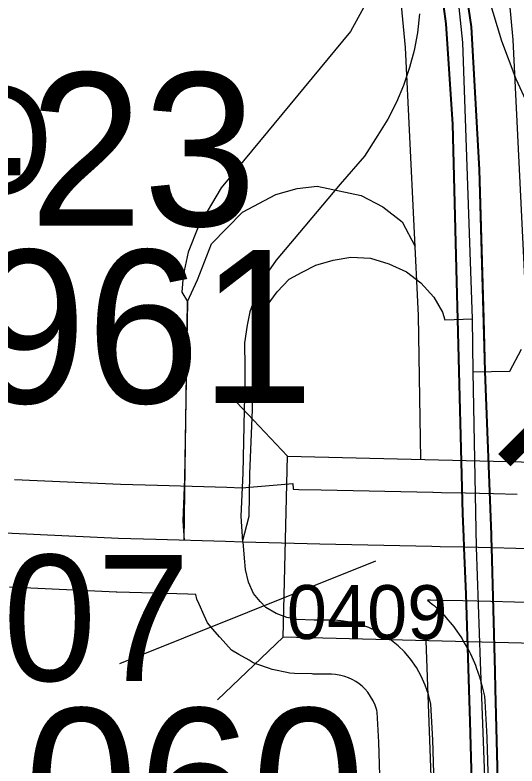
# Model space of a CAD drawing. Extents: x -132.8 to -73.3, y -60 to -26.
# Drawn here: x -124.7957 to -124.5167, y -32.9164 to -32.4992 of the extents above; entities that cross this region are included whole.
import ezdxf

# ---------------------------------------------------------------- set-up
doc = ezdxf.new("R2010")
doc.units = 0
for name, color, linetype in [('tdCoDivCarto', 7, 'Continuous'), ('tdCoInt', 7, 'Continuous'), ('tdCoIntCL', 7, 'Continuous'), ('tdCoIntRamp', 7, 'Continuous'), ('tdCoIntRte', 7, 'Continuous'), ('tdCoPrimary', 7, 'Continuous'), ('tdCoSecRdNmbr', 7, 'Continuous'), ('tdCoSecRdTxt', 7, 'Continuous'), ('tdCoSecRteBand', 7, 'Continuous'), ('tdCoSecRteCL', 7, 'Continuous'), ('tdCoStrucNonDivPri', 7, 'Continuous'), ('tdCoStrucSecCoName', 7, 'Continuous'), ('tdCoStrucSecFHWANum', 7, 'Continuous'), ('tdCoSurfBitum', 7, 'Continuous'), ('tdCoSurfConc', 7, 'Continuous'), ('tdCoSurfGravel', 7, 'Continuous'), ('tdStHwyIntRefPost1', 7, 'Continuous')]:
    doc.layers.add(name, color=color, linetype=linetype)

msp = doc.modelspace()

# ---------------------------------------------------------------- linework, layer by layer
at = {"layer": 'tdCoDivCarto'}
for p, q in [((-124.54174, -32.50579), (-124.54705, -32.4692)), ((-124.5587, -32.4846), (-124.55605, -32.5041)), ((-124.55605, -32.5041), (-124.55235, -32.55983)), ((-124.5373, -32.58495), (-124.54174, -32.50579)), ((-124.55235, -32.55983), (-124.55013, -32.64737)), ((-124.53498, -32.66782), (-124.5373, -32.58495)), ((-124.55013, -32.64737), (-124.54958, -32.66821)), ((-124.54958, -32.66821), (-124.54668, -32.77635)), ((-124.53434, -32.69025), (-124.53498, -32.66782)), ((-124.53409, -32.69721), (-124.53434, -32.69025)), ((-124.53071, -32.78785), (-124.53409, -32.69721)), ((-124.54668, -32.77635), (-124.54619, -32.78912)), ((-124.53065, -32.78963), (-124.53071, -32.78785)), ((-124.54619, -32.78912), (-124.54597, -32.79475)), ((-124.5305, -32.79512), (-124.53065, -32.78963)), ((-124.54597, -32.79475), (-124.54595, -32.7952)), ((-124.54595, -32.7952), (-124.54496, -32.82099)), ((-124.52868, -32.86403), (-124.5305, -32.79512)), ((-124.54496, -32.82099), (-124.54274, -32.89176)), ((-124.52843, -32.87348), (-124.52868, -32.86403)), ((-124.52489, -33.01103), (-124.52843, -32.87348)), ((-124.54274, -32.89176), (-124.54076, -32.9581))]:
    msp.add_line(p, q, dxfattribs=at)
for points in [[(-124.53498, -32.66782), (-124.5373, -32.58495), (-124.54174, -32.50579), (-124.54705, -32.4692), (-124.55371, -32.43986), (-124.55397, -32.43879)], [(-124.53498, -32.66782), (-124.5373, -32.58495), (-124.54174, -32.50579), (-124.54705, -32.4692), (-124.55371, -32.43986), (-124.55397, -32.43879)], [(-124.53498, -32.66782), (-124.5373, -32.58495), (-124.54174, -32.50579), (-124.54705, -32.4692), (-124.55371, -32.43986), (-124.55397, -32.43879)], [(-124.56828, -32.44237), (-124.5624, -32.46537), (-124.5587, -32.4846), (-124.55605, -32.5041), (-124.55235, -32.55983), (-124.55013, -32.64737), (-124.54958, -32.66821)], [(-124.56828, -32.44237), (-124.5624, -32.46537), (-124.5587, -32.4846), (-124.55605, -32.5041), (-124.55235, -32.55983), (-124.55013, -32.64737), (-124.54958, -32.66821)], [(-124.56828, -32.44237), (-124.5624, -32.46537), (-124.5587, -32.4846), (-124.55605, -32.5041), (-124.55235, -32.55983), (-124.55013, -32.64737), (-124.54958, -32.66821)], [(-124.54958, -32.66821), (-124.54668, -32.77635), (-124.54619, -32.78912), (-124.54597, -32.79475), (-124.54595, -32.7952)], [(-124.54958, -32.66821), (-124.54668, -32.77635), (-124.54619, -32.78912), (-124.54597, -32.79475), (-124.54595, -32.7952)], [(-124.54958, -32.66821), (-124.54668, -32.77635), (-124.54619, -32.78912), (-124.54597, -32.79475), (-124.54595, -32.7952)], [(-124.53409, -32.69721), (-124.53434, -32.69025), (-124.53498, -32.66782)], [(-124.53409, -32.69721), (-124.53434, -32.69025), (-124.53498, -32.66782)], [(-124.53409, -32.69721), (-124.53434, -32.69025), (-124.53498, -32.66782)], [(-124.52489, -33.01103), (-124.52843, -32.87348), (-124.52868, -32.86403), (-124.5305, -32.79512), (-124.53065, -32.78963), (-124.53071, -32.78785), (-124.53409, -32.69721)], [(-124.52489, -33.01103), (-124.52843, -32.87348), (-124.52868, -32.86403), (-124.5305, -32.79512), (-124.53065, -32.78963), (-124.53071, -32.78785), (-124.53409, -32.69721)], [(-124.52489, -33.01103), (-124.52843, -32.87348), (-124.52868, -32.86403), (-124.5305, -32.79512), (-124.53065, -32.78963), (-124.53071, -32.78785), (-124.53409, -32.69721)], [(-124.54595, -32.7952), (-124.54496, -32.82099), (-124.54274, -32.89176), (-124.54076, -32.9581), (-124.5383, -33.03307), (-124.53583, -33.11494), (-124.53521, -33.14367), (-124.53491, -33.15777), (-124.53488, -33.15921)], [(-124.54595, -32.7952), (-124.54496, -32.82099), (-124.54274, -32.89176), (-124.54076, -32.9581), (-124.5383, -33.03307), (-124.53583, -33.11494), (-124.53521, -33.14367), (-124.53491, -33.15777), (-124.53488, -33.15921)], [(-124.54595, -32.7952), (-124.54496, -32.82099), (-124.54274, -32.89176), (-124.54076, -32.9581), (-124.5383, -33.03307), (-124.53583, -33.11494), (-124.53521, -33.14367), (-124.53491, -33.15777), (-124.53488, -33.15921)]]:
    msp.add_lwpolyline(points, dxfattribs=at)
at = {"layer": 'tdCoInt'}
for points in [[(-124.51, -32.74752), (-124.51134, -32.66429), (-124.51871, -32.51299), (-124.52178, -32.48078), (-124.5371, -32.41356), (-124.55277, -32.36502), (-124.5707, -32.3266), (-124.59305, -32.28772), (-124.63901, -32.21895), (-124.79436, -32.04108)], [(-124.57003, -32.74604), (-124.57133, -32.66608), (-124.57857, -32.5173), (-124.58119, -32.4898), (-124.59495, -32.42964), (-124.60872, -32.38701), (-124.62403, -32.35421), (-124.64404, -32.31941), (-124.68669, -32.25559), (-124.82725, -32.09544)], [(-124.56738, -32.84688), (-124.56076, -33.02269), (-124.55808, -33.16149), (-124.55589, -33.19895), (-124.55483, -33.29425), (-124.55447, -33.31954), (-124.5446, -33.59337), (-124.52496, -34.32023), (-124.51893, -34.44452), (-124.51833, -34.49998), (-124.52248, -34.69307), (-124.53989, -35.32536), (-124.59496, -37.32244), (-124.60529, -37.68975), (-124.6182, -37.79526), (-124.6605, -38.09812), (-124.67086, -38.18677), (-124.67738, -38.2615)]]:
    msp.add_lwpolyline(points, dxfattribs=at)
at = {"layer": 'tdCoIntCL'}
for points in [[(-124.51055, -32.54889), (-124.51714, -32.53473), (-124.52516, -32.51365), (-124.53471, -32.4817)], [(-124.54137, -32.66798), (-124.54678, -32.51442), (-124.54975, -32.48587)], [(-124.57094, -32.49861), (-124.57204, -32.50915), (-124.57379, -32.51881), (-124.57632, -32.52825), (-124.57983, -32.53835), (-124.58356, -32.54769), (-124.58851, -32.55713), (-124.594, -32.56602), (-124.60146, -32.57766), (-124.61497, -32.59314), (-124.63758, -32.62004), (-124.65043, -32.63541), (-124.65614, -32.64343), (-124.6613, -32.65331), (-124.66525, -32.66407), (-124.66657, -32.67153), (-124.6681, -32.68141), (-124.66789, -32.69481), (-124.66789, -32.70469), (-124.66838, -32.71858), (-124.66905, -32.75372), (-124.67021, -32.7777), (-124.66917, -32.79187), (-124.66555, -32.7777), (-124.66522, -32.75405), (-124.66372, -32.71841), (-124.66349, -32.70469), (-124.66283, -32.69481), (-124.66229, -32.68163), (-124.66097, -32.67614), (-124.65932, -32.66846), (-124.65559, -32.66066), (-124.64988, -32.65298), (-124.64326, -32.64601), (-124.63611, -32.64206), (-124.62846, -32.63812), (-124.61884, -32.6354), (-124.60904, -32.63376), (-124.59806, -32.6342), (-124.58796, -32.6375), (-124.57808, -32.64189), (-124.57017, -32.64804), (-124.56292, -32.65594), (-124.55809, -32.66429), (-124.55674, -32.66847), (-124.54137, -32.66798)], [(-124.54095, -32.69746), (-124.54137, -32.66798)], [(-124.54095, -32.69746), (-124.52059, -32.697), (-124.51415, -32.68482)], [(-124.53117, -33.01118), (-124.53698, -32.85851), (-124.5391, -32.79492), (-124.54095, -32.69746)]]:
    msp.add_lwpolyline(points, dxfattribs=at)
at = {"layer": 'tdCoIntRamp'}
for points in [[(-124.59091, -32.44731), (-124.59655, -32.48517), (-124.60919, -32.50829), (-124.68101, -32.59521), (-124.69365, -32.61648), (-124.69951, -32.63097), (-124.70228, -32.64392), (-124.7029, -32.65317), (-124.69981, -32.65841), (-124.70149, -32.75685), (-124.70242, -32.78028), (-124.70168, -32.79111)], [(-124.70168, -32.79111), (-124.69981, -32.65841), (-124.69427, -32.64639), (-124.68656, -32.62635), (-124.6693, -32.60878), (-124.6508, -32.59891), (-124.63878, -32.59552), (-124.62768, -32.59429), (-124.60333, -32.59953), (-124.59131, -32.6057), (-124.58052, -32.61402), (-124.57319, -32.6278)]]:
    msp.add_lwpolyline(points, dxfattribs=at)
at = {"layer": 'tdCoIntRte'}
for points in [[(-124.63812, -32.28466), (-124.62862, -32.29915), (-124.62445, -32.30679), (-124.60943, -32.33425), (-124.6084, -32.33614), (-124.59976, -32.35501), (-124.58694, -32.383), (-124.57412, -32.42098), (-124.56865, -32.44237), (-124.56278, -32.46537), (-124.55908, -32.4846), (-124.55643, -32.5041), (-124.55273, -32.55983), (-124.55051, -32.64737), (-124.54995, -32.66821), (-124.54706, -32.77635), (-124.54657, -32.78912)], [(-124.52527, -33.01103), (-124.52881, -32.87348), (-124.52906, -32.86403), (-124.53088, -32.79512), (-124.53102, -32.78963), (-124.53109, -32.78785), (-124.53446, -32.69721), (-124.53472, -32.69025), (-124.53535, -32.66782), (-124.53768, -32.58495), (-124.54212, -32.50579), (-124.54743, -32.4692), (-124.55409, -32.43986), (-124.55435, -32.43879), (-124.56321, -32.40212), (-124.57774, -32.36605), (-124.57801, -32.36538), (-124.5965, -32.32864), (-124.59703, -32.32763), (-124.60933, -32.30397), (-124.61203, -32.29957), (-124.62095, -32.28504)], [(-124.52074, -33.15257), (-124.52114, -33.14057), (-124.52121, -33.13846), (-124.52461, -33.03673), (-124.52527, -33.01103), (-124.52881, -32.87348), (-124.52906, -32.86403), (-124.53088, -32.79512), (-124.53102, -32.78963), (-124.53109, -32.78785), (-124.53446, -32.69721), (-124.53472, -32.69025), (-124.53768, -32.58495), (-124.54212, -32.50579), (-124.54743, -32.4692), (-124.55409, -32.43986), (-124.55435, -32.43879), (-124.56321, -32.40212), (-124.57774, -32.36605), (-124.57801, -32.36538), (-124.5965, -32.32864), (-124.59703, -32.32763), (-124.60933, -32.30397), (-124.61203, -32.29957)], [(-124.62445, -32.30679), (-124.60943, -32.33425), (-124.6084, -32.33614), (-124.59976, -32.35501), (-124.58694, -32.383), (-124.57412, -32.42098), (-124.56865, -32.44237), (-124.56278, -32.46537), (-124.55908, -32.4846), (-124.55643, -32.5041), (-124.55273, -32.55983), (-124.55051, -32.64737), (-124.54995, -32.66821), (-124.54706, -32.77635), (-124.54657, -32.78912)], [(-124.54657, -32.78911), (-124.54657, -32.78912)], [(-124.54657, -32.78911), (-124.54657, -32.78912)], [(-124.54657, -32.78912), (-124.54635, -32.79475), (-124.54633, -32.7952), (-124.54533, -32.82099), (-124.54311, -32.89176), (-124.54114, -32.9581), (-124.53868, -33.03307), (-124.53621, -33.11494), (-124.53559, -33.14367), (-124.53529, -33.15777)], [(-124.54657, -32.78912), (-124.54635, -32.79475), (-124.54633, -32.7952), (-124.54533, -32.82099), (-124.54311, -32.89176), (-124.54114, -32.9581), (-124.53868, -33.03307), (-124.53621, -33.11494), (-124.53559, -33.14367), (-124.53529, -33.15777)]]:
    msp.add_lwpolyline(points, dxfattribs=at)
at = {"layer": 'tdCoPrimary'}
for points in [[(-124.53498, -32.66782), (-124.5373, -32.58495), (-124.54174, -32.50579), (-124.54705, -32.4692), (-124.55371, -32.43986), (-124.55397, -32.43879)], [(-124.53498, -32.66782), (-124.5373, -32.58495), (-124.54174, -32.50579), (-124.54705, -32.4692), (-124.55371, -32.43986), (-124.55397, -32.43879)], [(-124.56828, -32.44237), (-124.5624, -32.46537), (-124.5587, -32.4846), (-124.55605, -32.5041), (-124.55235, -32.55983), (-124.55013, -32.64737), (-124.54958, -32.66821)], [(-124.56828, -32.44237), (-124.5624, -32.46537), (-124.5587, -32.4846), (-124.55605, -32.5041), (-124.55235, -32.55983), (-124.55013, -32.64737), (-124.54958, -32.66821)], [(-124.52489, -33.01103), (-124.52843, -32.87348), (-124.52868, -32.86403), (-124.5305, -32.79512), (-124.53065, -32.78963), (-124.53071, -32.78785), (-124.53409, -32.69721), (-124.53434, -32.69025), (-124.53498, -32.66782), (-124.5373, -32.58495), (-124.54174, -32.50579), (-124.54705, -32.4692)], [(-124.5587, -32.4846), (-124.55605, -32.5041), (-124.55235, -32.55983), (-124.55013, -32.64737), (-124.54958, -32.66821), (-124.54668, -32.77635), (-124.54619, -32.78912), (-124.54597, -32.79475), (-124.54595, -32.7952), (-124.54496, -32.82099), (-124.54274, -32.89176), (-124.54076, -32.9581)], [(-124.54958, -32.66821), (-124.54668, -32.77635), (-124.54619, -32.78912), (-124.54597, -32.79475), (-124.54595, -32.7952)], [(-124.54958, -32.66821), (-124.54668, -32.77635), (-124.54619, -32.78912), (-124.54597, -32.79475), (-124.54595, -32.7952)], [(-124.53409, -32.69721), (-124.53434, -32.69025), (-124.53498, -32.66782)], [(-124.53409, -32.69721), (-124.53434, -32.69025), (-124.53498, -32.66782)], [(-124.52489, -33.01103), (-124.52843, -32.87348), (-124.52868, -32.86403), (-124.5305, -32.79512), (-124.53065, -32.78963), (-124.53071, -32.78785), (-124.53409, -32.69721)], [(-124.52489, -33.01103), (-124.52843, -32.87348), (-124.52868, -32.86403), (-124.5305, -32.79512), (-124.53065, -32.78963), (-124.53071, -32.78785), (-124.53409, -32.69721)], [(-124.54595, -32.7952), (-124.54496, -32.82099), (-124.54274, -32.89176), (-124.54076, -32.9581), (-124.5383, -33.03307), (-124.53583, -33.11494), (-124.53521, -33.14367), (-124.53491, -33.15777), (-124.53488, -33.15921)], [(-124.54595, -32.7952), (-124.54496, -32.82099), (-124.54274, -32.89176), (-124.54076, -32.9581), (-124.5383, -33.03307), (-124.53583, -33.11494), (-124.53521, -33.14367), (-124.53491, -33.15777), (-124.53488, -33.15921)]]:
    msp.add_lwpolyline(points, dxfattribs=at)
at = {"layer": 'tdCoSecRteBand'}
for points in [[(-124.79599, -32.75718), (-124.73706, -32.75988), (-124.71646, -32.76048), (-124.67793, -32.7616), (-124.66956, -32.76184), (-124.64127, -32.75957), (-124.64103, -32.76264), (-124.63796, -32.76273), (-124.6255, -32.76308), (-124.56348, -32.76431), (-124.56341, -32.76431), (-124.56334, -32.76431), (-124.55857, -32.76443), (-124.54524, -32.76475), (-124.52977, -32.76513), (-124.51648, -32.76546)], [(-124.59154, -32.96471), (-124.59342, -32.90323), (-124.59429, -32.88653), (-124.59458, -32.88535), (-124.5955, -32.88272), (-124.59665, -32.88019), (-124.59802, -32.87777), (-124.59961, -32.87548), (-124.60124, -32.87352), (-124.60265, -32.87216), (-124.60439, -32.87074), (-124.60625, -32.86948), (-124.6082, -32.86839), (-124.61025, -32.86747), (-124.61236, -32.86673), (-124.61453, -32.86617), (-124.61761, -32.86566), (-124.61975, -32.86537), (-124.62955, -32.86534), (-124.63002, -32.86534), (-124.6305, -32.86533), (-124.64032, -32.86499), (-124.64295, -32.8649), (-124.64553, -32.86435), (-124.65083, -32.86322), (-124.65281, -32.8628), (-124.65471, -32.86212), (-124.66069, -32.85997), (-124.66326, -32.85905), (-124.66562, -32.85768), (-124.67127, -32.85441), (-124.67533, -32.85205), (-124.67848, -32.84857), (-124.68164, -32.84507), (-124.68183, -32.84485), (-124.68202, -32.84463), (-124.68575, -32.84034), (-124.68867, -32.83698), (-124.69049, -32.8329), (-124.69331, -32.82658), (-124.69455, -32.82382), (-124.69514, -32.82114), (-124.69962, -32.82101), (-124.69962, -32.821), (-124.7182, -32.82046), (-124.73905, -32.81985), (-124.7393, -32.81984), (-124.73955, -32.81983), (-124.7987, -32.81712)], [(-124.50502, -32.82576), (-124.51795, -32.82544), (-124.53123, -32.82512), (-124.5467, -32.82474), (-124.56004, -32.82441), (-124.56474, -32.82429), (-124.56645, -32.82426), (-124.56377, -32.82644), (-124.56276, -32.82726), (-124.56183, -32.82817), (-124.55836, -32.83153), (-124.55722, -32.83263), (-124.55621, -32.83385), (-124.55269, -32.83806), (-124.55183, -32.83909), (-124.55106, -32.8402), (-124.54793, -32.84471), (-124.54716, -32.84582), (-124.54649, -32.847), (-124.54379, -32.85177), (-124.54312, -32.85295), (-124.54256, -32.85418), (-124.5403, -32.85918), (-124.53974, -32.86041), (-124.53929, -32.86168), (-124.53749, -32.86686), (-124.53704, -32.86814), (-124.53671, -32.86945), (-124.53538, -32.87477), (-124.53467, -32.8776), (-124.53452, -32.88051), (-124.53349, -32.90044), (-124.53347, -32.90076), (-124.53346, -32.90108), (-124.53156, -32.96292)]]:
    msp.add_lwpolyline(points, dxfattribs=at)
at = {"layer": 'tdCoSecRteCL'}
for points in [[(-125.39687, -32.76983), (-125.37146, -32.76964), (-125.32954, -32.77087), (-125.23953, -32.77309), (-125.18947, -32.77482), (-125.13472, -32.77655), (-125.06271, -32.77926), (-124.99366, -32.78148), (-124.91376, -32.78296), (-124.89981, -32.78322), (-124.87381, -32.7837), (-124.84274, -32.78518), (-124.84166, -32.78522), (-124.79736, -32.78715), (-124.73818, -32.78986), (-124.71733, -32.79047), (-124.67875, -32.79159), (-124.66879, -32.79187)], [(-124.56155, -32.96384), (-124.56344, -32.902), (-124.56448, -32.88207), (-124.56581, -32.87675), (-124.56762, -32.87157), (-124.56989, -32.86657), (-124.57259, -32.8618), (-124.57572, -32.85729), (-124.57923, -32.85308), (-124.58271, -32.84971), (-124.58646, -32.84665), (-124.59047, -32.84394), (-124.59469, -32.84157), (-124.5991, -32.83958), (-124.60367, -32.83798), (-124.60836, -32.83679), (-124.61314, -32.836), (-124.61767, -32.83538), (-124.62947, -32.83534), (-124.63928, -32.83501), (-124.64459, -32.83388), (-124.65057, -32.83173), (-124.65621, -32.82846), (-124.65937, -32.82496), (-124.6631, -32.82067), (-124.66592, -32.81435), (-124.6675, -32.80724), (-124.66806, -32.80092), (-124.66879, -32.79187)], [(-124.66879, -32.79187), (-124.62622, -32.79307), (-124.56407, -32.7943), (-124.55931, -32.79442), (-124.54597, -32.79475), (-124.5305, -32.79512), (-124.51721, -32.79545), (-124.50366, -32.79578), (-124.44422, -32.79973), (-124.41685, -32.80108), (-124.41476, -32.80109), (-124.39945, -32.80112), (-124.37577, -32.80231), (-124.36847, -32.80268)]]:
    msp.add_lwpolyline(points, dxfattribs=at)
at = {"layer": 'tdCoStrucNonDivPri'}
for p, q in [((-124.64422, -32.74422), (-124.67896, -32.70771)), ((-124.64668, -32.84494), (-124.64422, -32.74422)), ((-124.64422, -32.74422), (-124.42258, -32.74965)), ((-124.64668, -32.84494), (-124.68317, -32.8797)), ((-124.42504, -32.85036), (-124.64668, -32.84494)), ((-124.64668, -32.84494), (-124.64668, -32.84494))]:
    msp.add_line(p, q, dxfattribs=at)
at = {"layer": 'tdCoStrucSecFHWANum'}
msp.add_line((-124.73745, -32.85941), (-124.59521, -32.80246), dxfattribs=at)
at = {"layer": 'tdCoSurfBitum'}
msp.add_lwpolyline([(-125.39761, -32.93068), (-125.39662, -32.81403), (-125.39662, -32.78518), (-125.39687, -32.76983), (-125.37146, -32.76964), (-125.32954, -32.77087), (-125.23953, -32.77309), (-125.18947, -32.77482), (-125.13472, -32.77655), (-125.06271, -32.77926), (-124.99366, -32.78148), (-124.91376, -32.78296), (-124.89981, -32.78322), (-124.87381, -32.7837), (-124.84274, -32.78518), (-124.84166, -32.78522), (-124.79736, -32.78715), (-124.73818, -32.78986), (-124.71733, -32.79047)], dxfattribs=at)
at = {"layer": 'tdCoSurfConc'}
msp.add_lwpolyline([(-124.71733, -32.79047), (-124.67875, -32.79159), (-124.66879, -32.79187), (-124.62622, -32.79307), (-124.56407, -32.7943), (-124.55931, -32.79442), (-124.54597, -32.79475), (-124.5305, -32.79512), (-124.51721, -32.79545), (-124.50366, -32.79578), (-124.44422, -32.79973), (-124.41685, -32.80108), (-124.41476, -32.80109), (-124.39945, -32.80112), (-124.37577, -32.80231), (-124.36847, -32.80268), (-124.339, -32.80416), (-124.23605, -32.80996), (-124.19934, -32.81272), (-124.14689, -32.81658), (-124.13045, -32.81408)], dxfattribs=at)
at = {"layer": 'tdCoSurfGravel'}
for points in [[(-124.61767, -32.83538), (-124.62947, -32.83534), (-124.63928, -32.83501), (-124.64459, -32.83388), (-124.65057, -32.83173), (-124.65621, -32.82846), (-124.65937, -32.82496), (-124.6631, -32.82067), (-124.66592, -32.81435), (-124.6675, -32.80724), (-124.66806, -32.80092), (-124.66879, -32.79187)], [(-124.56155, -32.96384), (-124.56344, -32.902), (-124.56448, -32.88207), (-124.56581, -32.87675), (-124.56762, -32.87157), (-124.56989, -32.86657), (-124.57259, -32.8618), (-124.57572, -32.85729), (-124.57923, -32.85308), (-124.58271, -32.84971), (-124.58646, -32.84665), (-124.59047, -32.84394), (-124.59469, -32.84157), (-124.5991, -32.83958), (-124.60367, -32.83798), (-124.60836, -32.83679), (-124.61314, -32.836), (-124.61767, -32.83538)]]:
    msp.add_lwpolyline(points, dxfattribs=at)

# ---------------------------------------------------------------- texts
at = {"layer": 'tdCoSecRdNmbr'}
for s, height, p in [('0407', 0.07, (-124.90663, -32.86894)), ('0409', 0.03, (-124.64463, -32.84588))]:
    msp.add_text(s, height=height, rotation=359.9069, dxfattribs=at).set_placement(p)
at = {"layer": 'tdCoSecRdTxt'}
msp.add_text('DESOTO', height=0.06, rotation=359.9383, dxfattribs=at).set_placement((-125.11333, -32.59842))
at = {"layer": 'tdCoStrucSecCoName'}
msp.add_text('RO-23', height=0.085, dxfattribs=at).set_placement((-124.99611, -32.61631))
at = {"layer": 'tdCoStrucSecFHWANum'}
for s, p in [('290961', (-125.00888, -32.71479)), ('45060', (-124.91705, -32.96942))]:
    msp.add_text(s, height=0.085, dxfattribs=at).set_placement(p)
at = {"layer": 'tdStHwyIntRefPost1'}
msp.add_text('‒‒‒‒72', height=0.1, rotation=45, dxfattribs=at).set_placement((-124.49762, -32.77258))

doc.saveas('drawing.dxf')
